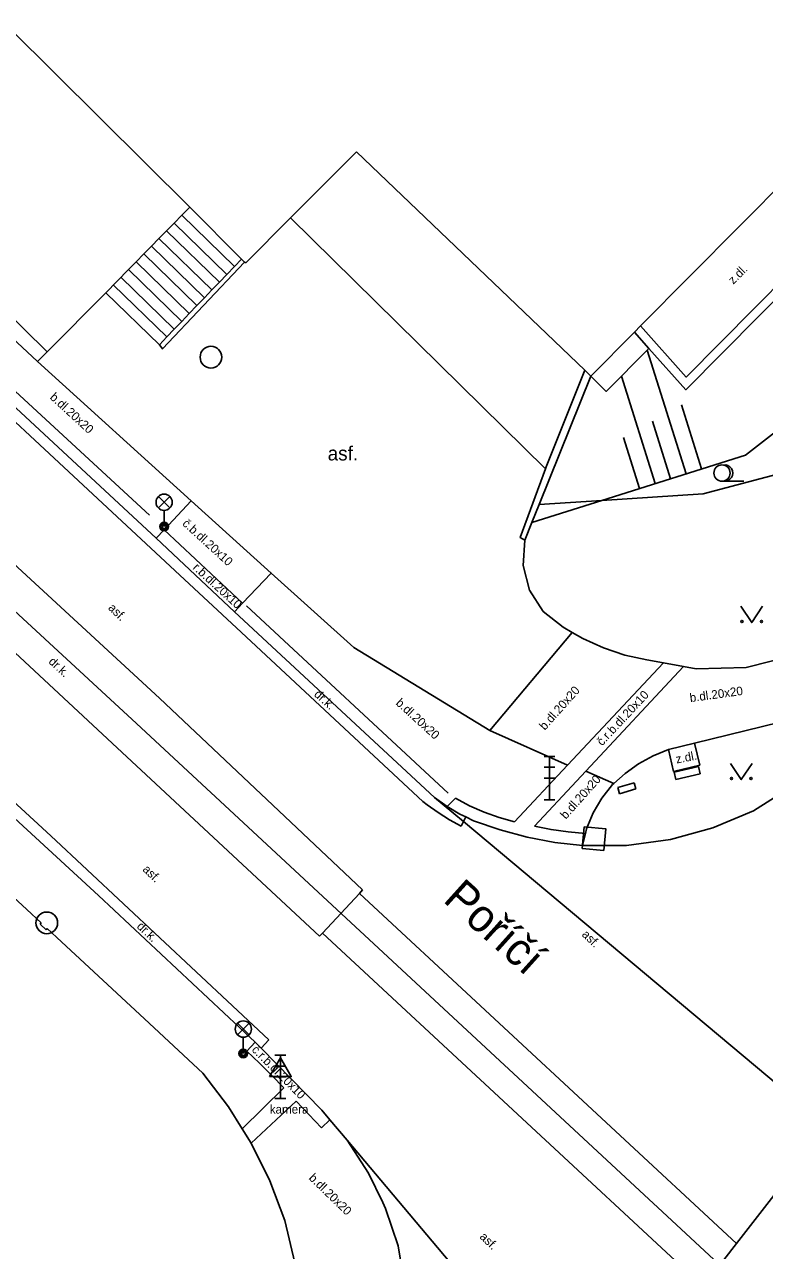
# Model space of a CAD drawing. Extents: x -598932 to -598196, y -1162207 to -1161504.
# Drawn here: x -598725.7 to -598691.6, y -1161884.4 to -1161827.9 of the extents above; entities that cross this region are included whole.
import ezdxf

# ---------------------------------------------------------------- set-up
doc = ezdxf.new("R2010")
doc.units = 0
for name, color, linetype in [('Level 26', 7, 'Continuous'), ('Level 27', 7, 'Continuous'), ('Level 33', 7, 'Continuous'), ('Level 34', 7, 'Continuous'), ('Level 36', 7, 'Continuous'), ('silnoproud - povrch.  znaky a  RIS  skut. velikost', 7, 'Continuous'), ('specificka linie pasportu komunikaci', 7, 'Continuous'), ('TM - budovy zdene_ betonove - VP', 7, 'Continuous'), ('TM - CD - osa koleji', 7, 'Continuous'), ('TM - chodniky - VP', 7, 'Continuous'), ('TM - dolni hrana svahu', 7, 'Continuous'), ('TM - horni hrana svahu', 7, 'Continuous'), ('TM - hranice souvisleho porostu (skupiny stromu_ kere)', 7, 'Continuous'), ('TM - komunikace - VP', 7, 'Continuous'), ('TM - podezdivka plotu - VP', 7, 'Continuous'), ('TM - popis povrchu', 7, 'Continuous'), ('TM - poznamka', 7, 'Continuous'), ('TM - rozhrani mezi zpev. plochami mezi sebou - VP', 7, 'Continuous'), ('TM - rozhrani ploch obecne - NN', 7, 'Continuous'), ('TM - rozhrani ploch obecne - VP', 7, 'Continuous'), ('TM - schody - VP', 7, 'Continuous'), ('TM - srafovani', 7, 'Continuous'), ('TM - vjezd na pozemek', 7, 'Continuous'), ('TM - zabradli - VP', 7, 'Continuous'), ('TM - zed operna - VP', 7, 'Continuous'), ('ulice', 7, 'Continuous')]:
    doc.layers.add(name, color=color, linetype=linetype)

msp = doc.modelspace()

# ---------------------------------------------------------------- linework, layer by layer
at = {"layer": 'Level 26'}
msp.add_lwpolyline([(-598699.955, -1161865.891), (-598698.959, -1161865.985), (-598698.865, -1161864.989), (-598699.861, -1161864.895)], close=True, dxfattribs=at)
at = {"layer": 'Level 27'}
for centre in [(-598717.07, -1161843.25), (-598724.64, -1161869.32)]:
    msp.add_circle(centre, 0.5, dxfattribs=at)
at = {"layer": 'Level 33'}
for p, q in [((-598719.495, -1161850.2), (-598718.965, -1161849.67)), ((-598719.495, -1161849.67), (-598718.965, -1161850.2)), ((-598719.23, -1161850.31), (-598719.23, -1161851.06)), ((-598701.71, -1161861.65), (-598701.21, -1161861.65)), ((-598701.71, -1161862.15), (-598701.21, -1161862.15)), ((-598701.46, -1161863.65), (-598701.46, -1161861.65)), ((-598701.71, -1161862.65), (-598701.21, -1161862.65)), ((-598701.71, -1161863.65), (-598701.21, -1161863.65)), ((-598715.845, -1161874.48), (-598715.315, -1161873.95)), ((-598715.845, -1161873.95), (-598715.315, -1161874.48)), ((-598715.58, -1161874.59), (-598715.58, -1161875.34)), ((-598714.12, -1161875.42), (-598713.62, -1161875.42)), ((-598713.87, -1161877.42), (-598713.87, -1161875.42)), ((-598714.12, -1161875.92), (-598713.62, -1161875.92)), ((-598714.12, -1161876.42), (-598713.62, -1161876.42)), ((-598714.12, -1161877.42), (-598713.62, -1161877.42))]:
    msp.add_line(p, q, dxfattribs=at)
for centre, radius in [((-598719.23, -1161849.935), 0.375), ((-598719.23, -1161851.06), 0.2), ((-598719.23, -1161851.06), 0.145), ((-598719.23, -1161851.06), 0.0876), ((-598715.58, -1161874.215), 0.375), ((-598715.58, -1161875.34), 0.2), ((-598715.58, -1161875.34), 0.145), ((-598715.58, -1161875.34), 0.0876)]:
    msp.add_circle(centre, radius, dxfattribs=at)
at = {"layer": 'Level 34'}
for p, q in [((-598713.87, -1161876.402), (-598713.87, -1161877.42)), ((-598714.12, -1161877.42), (-598713.62, -1161877.42))]:
    msp.add_line(p, q, dxfattribs=at)
msp.add_lwpolyline([(-598714.37, -1161876.402), (-598713.37, -1161876.402), (-598713.87, -1161875.536)], close=True, dxfattribs=at)
at = {"layer": 'Level 36'}
msp.add_line((-598693.51, -1161848.965), (-598692.51, -1161848.965), dxfattribs=at)
for points in [[(-598692.64, -1161854.73), (-598692.14, -1161855.48), (-598691.64, -1161854.73)], [(-598693.12, -1161861.97), (-598692.62, -1161862.72), (-598692.12, -1161861.97)]]:
    msp.add_lwpolyline(points, dxfattribs=at)
for centre, radius in [((-598693.51, -1161848.59), 0.375), ((-598692.59, -1161855.43), 0.05), ((-598691.691, -1161855.43), 0.05), ((-598693.07, -1161862.67), 0.05), ((-598692.171, -1161862.67), 0.05)]:
    msp.add_circle(centre, radius, dxfattribs=at)
msp.add_arc((-598693.385, -1161848.59), 0.375, 260.4059, 99.5941, dxfattribs=at)
at = {"layer": 'silnoproud - povrch.  znaky a  RIS  skut. velikost'}
for points in [[(-598694.59, -1161862.11), (-598695.72, -1161862.37)], [(-598694.51, -1161862.45), (-598694.59, -1161862.11)], [(-598695.72, -1161862.37), (-598695.64, -1161862.71)], [(-598695.64, -1161862.71), (-598694.51, -1161862.45)], [(-598697.56, -1161862.86), (-598698.31, -1161863.08)], [(-598698.31, -1161863.08), (-598698.23, -1161863.37)], [(-598698.23, -1161863.37), (-598697.48, -1161863.15)], [(-598697.48, -1161863.15), (-598697.56, -1161862.86)]]:
    msp.add_lwpolyline(points, dxfattribs=at)
at = {"layer": 'specificka linie pasportu komunikaci'}
for points in [[(-598705.43, -1161864.65), (-598706.76, -1161863.54)], [(-598688.65, -1161878.7), (-598705.43, -1161864.65)], [(-598699.52, -1161892.72), (-598710.79, -1161879.34)], [(-598694.38, -1161886.08), (-598692.839, -1161884.092)]]:
    msp.add_lwpolyline(points, dxfattribs=at)
at = {"layer": 'TM - budovy zdene_ betonove - VP'}
for points in [[(-598767.78, -1161787), (-598718.05, -1161836.34), (-598715.66, -1161838.73), (-598715.52, -1161838.87), (-598715.47, -1161838.91)], [(-598699.56, -1161844.12), (-598697.55, -1161842.1), (-598697.26, -1161841.81), (-598690.4, -1161834.9), (-598689.06, -1161833.55), (-598688.97, -1161833.46), (-598687.76, -1161832.24)], [(-598713.4, -1161836.83), (-598710.36, -1161833.78)], [(-598710.36, -1161833.78), (-598699.84, -1161843.85), (-598699.56, -1161844.12)], [(-598713.4, -1161836.83), (-598715.47, -1161838.91)]]:
    msp.add_lwpolyline(points, dxfattribs=at)
at = {"layer": 'TM - CD - osa koleji'}
for points in [[(-598823.67, -1161764.63), (-598809.08, -1161778.04), (-598795.12, -1161790.98), (-598780.98, -1161804.03), (-598752.01, -1161830.97), (-598740.39, -1161841.76), (-598737.43, -1161844.53), (-598720.51, -1161860.13)], [(-598720.51, -1161860.13), (-598693.24, -1161885.43), (-598688.37, -1161889.98)]]:
    msp.add_lwpolyline(points, dxfattribs=at)
at = {"layer": 'TM - chodniky - VP'}
for points in [[(-598718.77, -1161837.07), (-598718.42, -1161836.71)], [(-598718.42, -1161836.71), (-598718.05, -1161836.34)], [(-598719.12, -1161837.43), (-598718.77, -1161837.07)], [(-598719.82, -1161838.14), (-598719.47, -1161837.78)], [(-598719.47, -1161837.78), (-598719.12, -1161837.43)], [(-598720.17, -1161838.49), (-598719.82, -1161838.14)], [(-598720.87, -1161839.21), (-598720.52, -1161838.85)], [(-598720.52, -1161838.85), (-598720.17, -1161838.49)], [(-598721.92, -1161840.28), (-598720.87, -1161839.21)], [(-598700.83, -1161855.7), (-598701.75, -1161854.97), (-598702.39, -1161853.99), (-598702.68, -1161852.85), (-598702.6, -1161851.68)], [(-598696.97, -1161857.2), (-598697.99, -1161856.98), (-598698.97, -1161856.65), (-598699.92, -1161856.22), (-598700.41, -1161855.94), (-598700.83, -1161855.7)], [(-598688.08, -1161855.98), (-598690.15, -1161856.99), (-598692.39, -1161857.55), (-598694.7, -1161857.62), (-598695.29, -1161857.51), (-598696.21, -1161857.34), (-598696.97, -1161857.2)], [(-598695.97, -1161861.33), (-598694.77, -1161861.04), (-598687.7, -1161859.3)], [(-598735.67, -1161859.38), (-598725.56, -1161868.71), (-598724.9, -1161869.32)], [(-598698.56, -1161862.95), (-598698.49, -1161862.89), (-598697.98, -1161862.44), (-598697.36, -1161861.99), (-598696.68, -1161861.62), (-598695.97, -1161861.33)], [(-598699.05, -1161863.57), (-598698.56, -1161862.95)], [(-598699.45, -1161864.25), (-598699.05, -1161863.57)], [(-598699.75, -1161864.98), (-598699.45, -1161864.25)], [(-598699.94, -1161865.75), (-598699.8, -1161865.2), (-598699.75, -1161864.98)], [(-598724.95, -1161869.38), (-598724.9, -1161869.32)], [(-598724.95, -1161869.38), (-598724.67, -1161869.64)], [(-598724.67, -1161869.64), (-598724.62, -1161869.58)], [(-598724.62, -1161869.58), (-598723.96, -1161870.19), (-598720.13, -1161873.75), (-598717.45, -1161876.25)], [(-598717.45, -1161876.25), (-598716.26, -1161877.8), (-598715.64, -1161878.81), (-598715.22, -1161879.48), (-598714.36, -1161881.21), (-598713.66, -1161883.04)], [(-598713.66, -1161883.04), (-598713.2, -1161884.99), (-598713.02, -1161885.76), (-598712.92, -1161886.93), (-598712.78, -1161888.55)]]:
    msp.add_lwpolyline(points, dxfattribs=at)
at = {"layer": 'TM - dolni hrana svahu'}
msp.add_lwpolyline([(-598696.88, -1161842.85), (-598698.85, -1161844.83), (-598699.56, -1161844.12)], dxfattribs=at)
at = {"layer": 'TM - horni hrana svahu'}
for points in [[(-598680.41, -1161835.8), (-598687.19, -1161843.7), (-598692.43, -1161847.76), (-598699.05, -1161849.85)], [(-598699.05, -1161849.85), (-598702.27, -1161850.87)]]:
    msp.add_lwpolyline(points, dxfattribs=at)
at = {"layer": 'TM - hranice souvisleho porostu (skupiny stromu_ kere)'}
for points in [[(-598685.49, -1161831.58), (-598680.41, -1161835.8), (-598681.09, -1161841.51), (-598686.96, -1161845.9), (-598684.34, -1161848.97), (-598686.52, -1161850.54), (-598688.86, -1161848.09), (-598694.38, -1161849.55), (-598699.05, -1161849.85)], [(-598699.05, -1161849.85), (-598701.94, -1161850.04)]]:
    msp.add_lwpolyline(points, dxfattribs=at)
at = {"layer": 'TM - komunikace - VP'}
for points in [[(-598726.93, -1161844.8), (-598719.6, -1161851.59), (-598715.98, -1161854.98), (-598706.76, -1161863.54)], [(-598734.28, -1161857.02), (-598722.25, -1161868.06), (-598715.03, -1161874.82), (-598714.75, -1161875.09)], [(-598692.06, -1161864.15), (-598690.46, -1161863.15)], [(-598704.96, -1161864.62), (-598705.32, -1161864.44), (-598705.59, -1161864.31), (-598706.18, -1161863.95), (-598706.76, -1161863.54)], [(-598692.06, -1161864.15), (-598693.93, -1161864.94), (-598695.89, -1161865.48), (-598697.91, -1161865.75), (-598699.94, -1161865.75)], [(-598699.94, -1161865.75), (-598701.22, -1161865.61), (-598702.49, -1161865.37), (-598703.74, -1161865.04), (-598704.96, -1161864.62)], [(-598711.96, -1161877.95), (-598714.75, -1161875.09)], [(-598711.96, -1161877.95), (-598711.59, -1161878.39), (-598710.79, -1161879.34), (-598709.81, -1161880.86), (-598709.15, -1161882.21), (-598709.02, -1161882.49), (-598708.44, -1161884.21)], [(-598708.44, -1161884.21), (-598707.9, -1161887.44), (-598707.93, -1161890.71), (-598708.53, -1161893.93), (-598709.68, -1161897), (-598710.05, -1161897.74), (-598711.34, -1161899.82)]]:
    msp.add_lwpolyline(points, dxfattribs=at)
at = {"layer": 'TM - podezdivka plotu - VP'}
for points in [[(-598687.28, -1161836.22), (-598695.16, -1161844.17), (-598697.26, -1161841.81)], [(-598702.6, -1161851.68), (-598702.82, -1161851.56), (-598701.65, -1161848.39), (-598701.62, -1161848.31), (-598699.84, -1161843.85)]]:
    msp.add_lwpolyline(points, dxfattribs=at)
at = {"layer": 'TM - rozhrani mezi zpev. plochami mezi sebou - VP'}
for points in [[(-598807.63, -1161770.5), (-598804.78, -1161773.16), (-598790.76, -1161786.11), (-598776.47, -1161799.34), (-598761.8, -1161812.95), (-598747.67, -1161826.17), (-598733.02, -1161839.81), (-598718.51, -1161853.3), (-598715.9, -1161855.73), (-598707.31, -1161863.72)], [(-598725.07, -1161843.45), (-598717.99, -1161849.87)], [(-598719.6, -1161851.59), (-598719.23, -1161851.2), (-598717.99, -1161849.87), (-598714.29, -1161853.2), (-598715.61, -1161854.59), (-598715.98, -1161854.98)], [(-598719.23, -1161851.2), (-598715.61, -1161854.59)], [(-598714.29, -1161853.2), (-598710.48, -1161856.63)], [(-598736.39, -1161854.32), (-598724.46, -1161865.31), (-598714.4, -1161874.71)], [(-598704.22, -1161860.46), (-598700.41, -1161855.94)], [(-598704.22, -1161860.46), (-598710.48, -1161856.63)], [(-598696.21, -1161857.34), (-598700.63, -1161862.05), (-598703.08, -1161864.66)], [(-598702.16, -1161864.87), (-598699.79, -1161862.33), (-598695.29, -1161857.51)], [(-598704.22, -1161860.46), (-598700.63, -1161862.05)], [(-598699.79, -1161862.33), (-598698.49, -1161862.89)], [(-598707.1, -1161863.88), (-598707.31, -1161863.72)], [(-598705.54, -1161864.87), (-598706.08, -1161864.57), (-598706.6, -1161864.24), (-598707.1, -1161863.88)], [(-598705.79, -1161863.57), (-598706.18, -1161863.95)], [(-598703.08, -1161864.66), (-598703.79, -1161864.47), (-598704.48, -1161864.22), (-598705.15, -1161863.92), (-598705.79, -1161863.57)], [(-598705.43, -1161864.65), (-598705.32, -1161864.44)], [(-598705.54, -1161864.87), (-598705.43, -1161864.65)], [(-598699.8, -1161865.2), (-598700.6, -1161865.13), (-598701.39, -1161865.02), (-598702.16, -1161864.87)], [(-598715.41, -1161875.23), (-598715.03, -1161874.82)], [(-598714.4, -1161874.71), (-598714.75, -1161875.09)], [(-598715.41, -1161875.23), (-598714.83, -1161875.78), (-598714.26, -1161876.35), (-598713.71, -1161876.93)], [(-598715.64, -1161878.81), (-598713.71, -1161876.93)], [(-598715.22, -1161879.48), (-598713.15, -1161877.53)], [(-598713.15, -1161877.53), (-598711.98, -1161878.77)], [(-598711.98, -1161878.77), (-598711.59, -1161878.39)]]:
    msp.add_lwpolyline(points, dxfattribs=at)
at = {"layer": 'TM - rozhrani ploch obecne - NN'}
for points in [[(-598710.23, -1161867.96), (-598692.84, -1161884.09)], [(-598711.93, -1161869.79), (-598694.38, -1161886.08)], [(-598688.65, -1161878.7), (-598692.84, -1161884.09)]]:
    msp.add_lwpolyline(points, dxfattribs=at)
at = {"layer": 'TM - rozhrani ploch obecne - VP'}
for points in [[(-598725.07, -1161843.45), (-598740.84, -1161828.75), (-598754.98, -1161815.6), (-598766.67, -1161804.73), (-598775.35, -1161796.6)], [(-598719.45, -1161842.68), (-598719.3, -1161842.87), (-598715.52, -1161838.87)], [(-598715.99, -1161839.07), (-598715.66, -1161838.73)], [(-598716.68, -1161839.79), (-598716.34, -1161839.44)], [(-598716.34, -1161839.44), (-598715.99, -1161839.07)], [(-598717.37, -1161840.51), (-598717.03, -1161840.15)], [(-598717.03, -1161840.15), (-598716.68, -1161839.79)], [(-598719.45, -1161842.68), (-598721.92, -1161840.28)], [(-598717.72, -1161840.87), (-598717.37, -1161840.51)], [(-598718.41, -1161841.6), (-598718.07, -1161841.24)], [(-598718.07, -1161841.24), (-598717.72, -1161840.87)], [(-598718.76, -1161841.96), (-598718.41, -1161841.6)], [(-598719.45, -1161842.68), (-598719.11, -1161842.32)], [(-598719.11, -1161842.32), (-598718.76, -1161841.96)], [(-598724.63, -1161843), (-598725.07, -1161843.45)], [(-598730.55, -1161848.73), (-598719.44, -1161858.97), (-598710.08, -1161867.8)], [(-598731.07, -1161852.27), (-598721.39, -1161861.26), (-598712.07, -1161869.94)], [(-598694.77, -1161861.04), (-598694.53, -1161862.06)], [(-598695.74, -1161862.34), (-598695.97, -1161861.33)], [(-598695.74, -1161862.34), (-598694.53, -1161862.06)], [(-598712.07, -1161869.94), (-598711.93, -1161869.79), (-598710.23, -1161867.96), (-598710.08, -1161867.8)]]:
    msp.add_lwpolyline(points, dxfattribs=at)
at = {"layer": 'TM - schody - VP'}
for points in [[(-598715.99, -1161839.07), (-598718.42, -1161836.71)], [(-598716.34, -1161839.44), (-598718.77, -1161837.07)], [(-598717.03, -1161840.15), (-598719.47, -1161837.78)], [(-598716.68, -1161839.79), (-598719.12, -1161837.43)], [(-598717.37, -1161840.51), (-598719.82, -1161838.14)], [(-598718.07, -1161841.24), (-598720.52, -1161838.85)], [(-598717.72, -1161840.87), (-598720.17, -1161838.49)], [(-598718.76, -1161841.96), (-598721.23, -1161839.56)], [(-598718.41, -1161841.6), (-598720.87, -1161839.21)], [(-598719.11, -1161842.32), (-598721.58, -1161839.91)]]:
    msp.add_lwpolyline(points, dxfattribs=at)
at = {"layer": 'TM - srafovani'}
for points in [[(-598695.16, -1161848.62), (-598696.96, -1161842.93)], [(-598696.59, -1161849.07), (-598698.15, -1161844.13)], [(-598694.45, -1161848.4), (-598695.38, -1161845.44)], [(-598695.88, -1161848.85), (-598696.71, -1161846.2)], [(-598697.31, -1161849.3), (-598698.05, -1161846.95)]]:
    msp.add_lwpolyline(points, dxfattribs=at)
at = {"layer": 'TM - vjezd na pozemek'}
msp.add_lwpolyline([(-598701.65, -1161848.39), (-598713.4, -1161836.83)], dxfattribs=at)
at = {"layer": 'TM - zabradli - VP'}
for points in [[(-598726.48, -1161844.47), (-598719.9, -1161850.53)], [(-598715.44, -1161854.71), (-598706.14, -1161863.34)]]:
    msp.add_lwpolyline(points, dxfattribs=at)
at = {"layer": 'TM - zed operna - VP'}
for points in [[(-598724.63, -1161843), (-598737.51, -1161830.31), (-598750.87, -1161817.1), (-598765.19, -1161802.96), (-598775.44, -1161792.8), (-598774.23, -1161791.57)], [(-598688.41, -1161834.57), (-598686.71, -1161836.21), (-598695.18, -1161844.75), (-598696.88, -1161842.85), (-598697.55, -1161842.1)], [(-598724.63, -1161843), (-598721.92, -1161840.28)], [(-598702.6, -1161851.68), (-598702.27, -1161850.87), (-598701.94, -1161850.04), (-598699.56, -1161844.12)]]:
    msp.add_lwpolyline(points, dxfattribs=at)

# ---------------------------------------------------------------- texts
at = {"layer": 'TM - popis povrchu'}
for s, rotation, p in [('z.dl.', 44.7948, (-598692.99, -1161839.92)), ('b.dl.20x20', 317.5688, (-598724.53, -1161845.14)), ('č.b.dl.20x10', 317.5871, (-598718.42, -1161850.96)), ('r.b.dl.20x10', 317.5871, (-598717.94, -1161852.99)), ('asf.', 315.8498, (-598721.84, -1161854.84)), ('dr.k.', 317.2262, (-598724.59, -1161857.32)), ('dr.k.', 317.5871, (-598712.35, -1161858.83)), ('b.dl.20x20', 48.2303, (-598701.68, -1161860.47)), ('č.r.b.dl.20x10', 47, (-598699.04, -1161861.19)), ('b.dl.20x20', 7.8639, (-598694.97, -1161859.15)), ('b.dl.20x20', 317.5688, (-598708.58, -1161859.23)), ('z.dl.', 11.1482, (-598695.6, -1161861.98)), ('b.dl.20x20', 48.2303, (-598700.71, -1161864.57)), ('asf.', 315.8498, (-598720.25, -1161866.89)), ('dr.k.', 316.9544, (-598720.52, -1161869.52)), ('asf.', 315.8498, (-598700, -1161869.89)), ('č.r.b.dl.20x10', 314.837, (-598715.22, -1161875.2)), ('b.dl.20x20', 315.8498, (-598712.59, -1161881.11)), ('asf.', 315.8498, (-598704.71, -1161883.82))]:
    msp.add_text(s, height=0.4, rotation=rotation, dxfattribs=at).set_placement(p)
msp.add_text('asf.', height=0.65, dxfattribs=at).set_placement((-598711.69, -1161848.01))
at = {"layer": 'TM - poznamka'}
msp.add_text('kamera', height=0.4, dxfattribs=at).set_placement((-598714.36, -1161878.11))
at = {"layer": 'ulice'}
msp.add_text('Poříčí', height=1.5, rotation=317.9919, dxfattribs=at).set_placement((-598706.422, -1161868.307))

doc.saveas('drawing.dxf')
